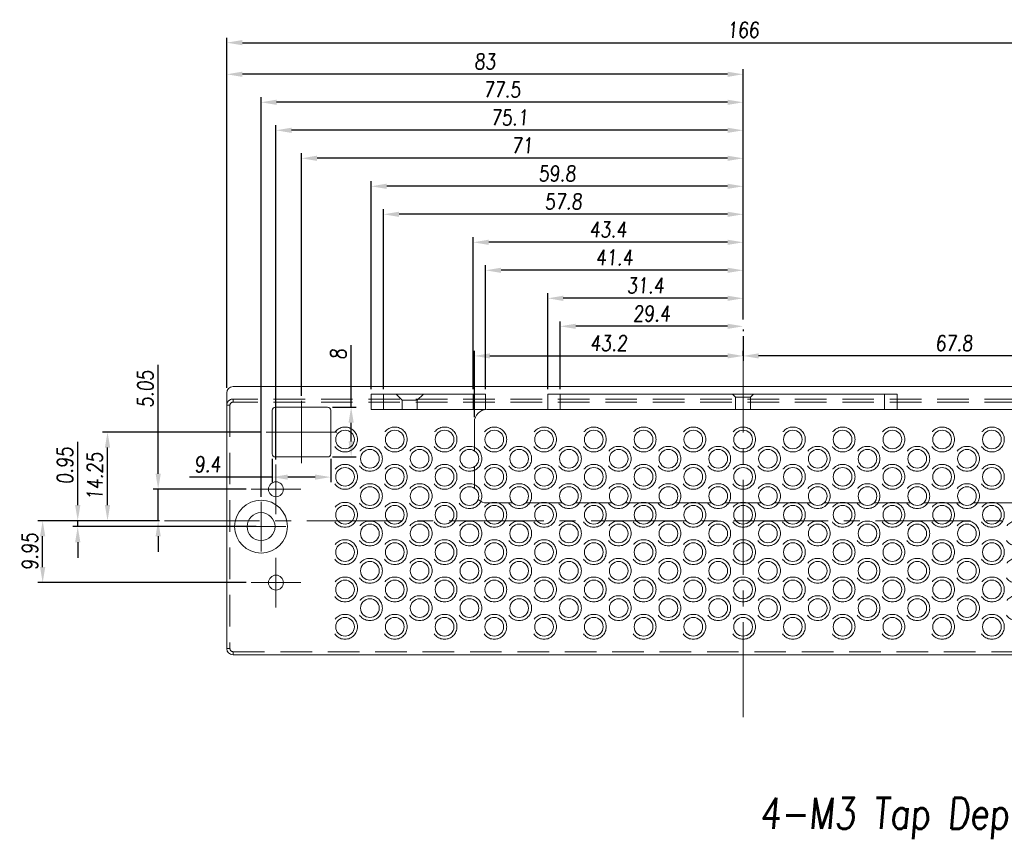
# Model space of a CAD drawing. Header units: millimetres. Extents: x 4497 to 11741, y 5958 to 12619.
# Tile 327 of 424: x 6225 to 6383, y 11964 to 12096. Entities that reach past the tile are written whole.
import ezdxf

# ---------------------------------------------------------------- set-up
doc = ezdxf.new("R2010")
doc.units = ezdxf.units.MM
doc.header["$LTSCALE"] = 0.8
doc.header["$PDMODE"] = 3
doc.header["$PDSIZE"] = 0.3125
for name, pattern in [('CENTER', [50.8, 31.75, -6.35, 6.35, -6.35]), ('CENTER2', [28.575, 19.05, -3.175, 3.175, -3.175]), ('HIDDEN', [9.525, 6.35, -3.175])]:
    doc.linetypes.add(name, pattern=pattern)
doc.layers.get('0').update_dxf_attribs({"linetype": 'CONTINUOUS', "lineweight": 0})
doc.layers.get('Defpoints').update_dxf_attribs({"linetype": 'CONTINUOUS', "lineweight": 0})
for name, color, linetype, lineweight in [('1', 2, 'CENTER', 0), ('2', 3, 'CONTINUOUS', 0), ('3', 5, 'HIDDEN', 0), ('4', 1, 'CENTER2', 9), ('P', 1, 'CONTINUOUS', 0)]:
    doc.layers.add(name, color=color, linetype=linetype, lineweight=lineweight)
doc.styles.get("Standard").update_dxf_attribs({"font": 'romans.shx', "width": 0.8, "oblique": 5, "bigfont": 'whgtxt.shx'})
doc.dimstyles.get("Standard").update_dxf_attribs({"dimtxt": 2.5, "dimasz": 2.5, "dimexe": 0.8, "dimexo": 0.8, "dimgap": 0.8, "dimtad": 1, "dimdsep": 46, "dimtxsty": 'Standard', "dimcen": 0, "dimclrd": 3, "dimclre": 3, "dimclrt": 3, "dimazin": 0, "dimtp": 0.001, "dimtm": 0.001, "dimtfac": 1, "dimtmove": 0, "dimatfit": 3, "dimfxl": 0, "dimtolj": 1, "dimarcsym": 0})

# ---------------------------------------------------------------- blocks, each defined once
blk = doc.blocks.new('*D1124')
at = {"layer": '2', "color": 3, "lineweight": -2}
for p, q in [((6311.92, 12036.45), (6311.92, 12047.34)), ((6338.82, 12046.54), (6314.42, 12046.54)), ((6341.32, 12046.05), (6341.32, 12045.74))]:
    blk.add_line(p, q, dxfattribs=at)
at = {"layer": '2', "color": 3}
for points in [[(6314.42, 12046.96), (6314.42, 12046.12), (6311.92, 12046.54)], [(6338.82, 12046.96), (6338.82, 12046.12), (6341.32, 12046.54)]]:
    blk.add_solid(points, dxfattribs=at)
at = {"layer": 'Defpoints', "color": 0}
for p in [(6311.92, 12046.54), (6341.32, 12046.85), (6311.92, 12035.65)]:
    blk.add_point(p, dxfattribs=at)
at = {"layer": '2', "color": 3, "insert": (6326.62, 12048.59), "char_height": 2.5, "attachment_point": 5}
blk.add_mtext('\\A1;29.4', dxfattribs=at)
blk = doc.blocks.new('*D1125')
at = {"layer": '2', "color": 3, "lineweight": -2}
for p, q in [((6309.92, 12036.45), (6309.92, 12051.84)), ((6341.32, 12047.65), (6341.32, 12051.84)), ((6338.82, 12051.04), (6312.42, 12051.04))]:
    blk.add_line(p, q, dxfattribs=at)
at = {"layer": '2', "color": 3}
for points in [[(6312.42, 12051.46), (6312.42, 12050.62), (6309.92, 12051.04)], [(6338.82, 12051.46), (6338.82, 12050.62), (6341.32, 12051.04)]]:
    blk.add_solid(points, dxfattribs=at)
at = {"layer": 'Defpoints', "color": 0}
for p in [(6309.92, 12051.04), (6341.32, 12046.85), (6309.92, 12035.65)]:
    blk.add_point(p, dxfattribs=at)
at = {"layer": '2', "color": 3, "insert": (6325.62, 12053.09), "char_height": 2.5, "attachment_point": 5}
blk.add_mtext('\\A1;31.4', dxfattribs=at)
blk = doc.blocks.new('*D1126')
at = {"layer": '2', "color": 3, "lineweight": -2}
for p, q in [((6299.92, 12036.45), (6299.92, 12056.34)), ((6338.82, 12055.54), (6302.42, 12055.54)), ((6341.32, 12047.65), (6341.32, 12056.34))]:
    blk.add_line(p, q, dxfattribs=at)
at = {"layer": '2', "color": 3}
for points in [[(6302.42, 12055.96), (6302.42, 12055.12), (6299.92, 12055.54)], [(6338.82, 12055.96), (6338.82, 12055.12), (6341.32, 12055.54)]]:
    blk.add_solid(points, dxfattribs=at)
at = {"layer": 'Defpoints', "color": 0}
for p in [(6299.92, 12055.54), (6341.32, 12046.85), (6299.92, 12035.65)]:
    blk.add_point(p, dxfattribs=at)
at = {"layer": '2', "color": 3, "insert": (6320.62, 12057.59), "char_height": 2.5, "attachment_point": 5}
blk.add_mtext('\\A1;41.4', dxfattribs=at)
blk = doc.blocks.new('*D1127')
at = {"layer": '2', "color": 3, "lineweight": -2}
for p, q in [((6297.92, 12036.45), (6297.92, 12060.84)), ((6338.82, 12060.04), (6300.42, 12060.04)), ((6341.32, 12047.65), (6341.32, 12060.84))]:
    blk.add_line(p, q, dxfattribs=at)
at = {"layer": '2', "color": 3}
for points in [[(6300.42, 12060.46), (6300.42, 12059.62), (6297.92, 12060.04)], [(6338.82, 12060.46), (6338.82, 12059.62), (6341.32, 12060.04)]]:
    blk.add_solid(points, dxfattribs=at)
at = {"layer": 'Defpoints', "color": 0}
for p in [(6297.92, 12060.04), (6341.32, 12046.85), (6297.92, 12035.65)]:
    blk.add_point(p, dxfattribs=at)
at = {"layer": '2', "color": 3, "insert": (6319.62, 12062.09), "char_height": 2.5, "attachment_point": 5}
blk.add_mtext('\\A1;43.4', dxfattribs=at)
blk = doc.blocks.new('*D1128')
at = {"layer": '2', "color": 3, "lineweight": -2}
for p, q in [((6283.52, 12036.45), (6283.52, 12065.34)), ((6338.82, 12064.54), (6286.02, 12064.54)), ((6341.32, 12047.65), (6341.32, 12065.34))]:
    blk.add_line(p, q, dxfattribs=at)
at = {"layer": '2', "color": 3}
for points in [[(6286.02, 12064.96), (6286.02, 12064.12), (6283.52, 12064.54)], [(6338.82, 12064.96), (6338.82, 12064.12), (6341.32, 12064.54)]]:
    blk.add_solid(points, dxfattribs=at)
at = {"layer": 'Defpoints', "color": 0}
for p in [(6283.52, 12064.54), (6341.32, 12046.85), (6283.52, 12035.65)]:
    blk.add_point(p, dxfattribs=at)
at = {"layer": '2', "color": 3, "insert": (6312.42, 12066.59), "char_height": 2.5, "attachment_point": 5}
blk.add_mtext('\\A1;57.8', dxfattribs=at)
blk = doc.blocks.new('*D1129')
at = {"layer": '2', "color": 3, "lineweight": -2}
for p, q in [((6281.52, 12036.45), (6281.52, 12069.84)), ((6341.32, 12047.65), (6341.32, 12069.84)), ((6338.82, 12069.04), (6284.02, 12069.04))]:
    blk.add_line(p, q, dxfattribs=at)
at = {"layer": '2', "color": 3}
for points in [[(6284.02, 12069.46), (6284.02, 12068.62), (6281.52, 12069.04)], [(6338.82, 12069.46), (6338.82, 12068.62), (6341.32, 12069.04)]]:
    blk.add_solid(points, dxfattribs=at)
at = {"layer": 'Defpoints', "color": 0}
for p in [(6281.52, 12069.04), (6341.32, 12046.85), (6281.52, 12035.65)]:
    blk.add_point(p, dxfattribs=at)
at = {"layer": '2', "color": 3, "insert": (6311.42, 12071.09), "char_height": 2.5, "attachment_point": 5}
blk.add_mtext('\\A1;59.8', dxfattribs=at)
blk = doc.blocks.new('*D1130')
at = {"layer": '2', "color": 3, "lineweight": -2}
for p, q in [((6270.32, 12035.35), (6270.32, 12074.34)), ((6341.32, 12047.65), (6341.32, 12074.34)), ((6338.82, 12073.54), (6272.82, 12073.54))]:
    blk.add_line(p, q, dxfattribs=at)
at = {"layer": '2', "color": 3}
for points in [[(6272.82, 12073.96), (6272.82, 12073.12), (6270.32, 12073.54)], [(6338.82, 12073.96), (6338.82, 12073.12), (6341.32, 12073.54)]]:
    blk.add_solid(points, dxfattribs=at)
at = {"layer": 'Defpoints', "color": 0}
for p in [(6270.32, 12073.54), (6341.32, 12046.85), (6270.32, 12034.55)]:
    blk.add_point(p, dxfattribs=at)
at = {"layer": '2', "color": 3, "insert": (6305.82, 12075.59), "char_height": 2.5, "attachment_point": 5}
blk.add_mtext('\\A1;71', dxfattribs=at)
blk = doc.blocks.new('*D1131')
at = {"layer": '2', "color": 3, "lineweight": -2}
for p, q in [((6266.22, 12025.15), (6266.22, 12078.84)), ((6341.32, 12047.65), (6341.32, 12078.84)), ((6338.82, 12078.04), (6268.72, 12078.04))]:
    blk.add_line(p, q, dxfattribs=at)
at = {"layer": '2', "color": 3}
for points in [[(6268.72, 12078.46), (6268.72, 12077.62), (6266.22, 12078.04)], [(6338.82, 12078.46), (6338.82, 12077.62), (6341.32, 12078.04)]]:
    blk.add_solid(points, dxfattribs=at)
at = {"layer": 'Defpoints', "color": 0}
for p in [(6266.22, 12078.04), (6341.32, 12046.85), (6266.22, 12024.35)]:
    blk.add_point(p, dxfattribs=at)
at = {"layer": '2', "color": 3, "insert": (6303.77, 12080.09), "char_height": 2.5, "attachment_point": 5}
blk.add_mtext('\\A1;75.1', dxfattribs=at)
blk = doc.blocks.new('*D1132')
at = {"layer": '2', "color": 3, "lineweight": -2}
for p, q in [((6263.82, 12019.15), (6263.82, 12083.34)), ((6338.82, 12082.54), (6266.32, 12082.54)), ((6341.32, 12047.65), (6341.32, 12083.34))]:
    blk.add_line(p, q, dxfattribs=at)
at = {"layer": '2', "color": 3}
for points in [[(6266.32, 12082.96), (6266.32, 12082.12), (6263.82, 12082.54)], [(6338.82, 12082.96), (6338.82, 12082.12), (6341.32, 12082.54)]]:
    blk.add_solid(points, dxfattribs=at)
at = {"layer": 'Defpoints', "color": 0}
for p in [(6263.82, 12082.54), (6341.32, 12046.85), (6263.82, 12018.35)]:
    blk.add_point(p, dxfattribs=at)
at = {"layer": '2', "color": 3, "insert": (6302.57, 12084.59), "char_height": 2.5, "attachment_point": 5}
blk.add_mtext('\\A1;77.5', dxfattribs=at)
blk = doc.blocks.new('*D1133')
at = {"layer": '2', "color": 3, "lineweight": -2}
for p, q in [((6258.32, 12036.65), (6258.32, 12087.84)), ((6338.82, 12087.04), (6260.82, 12087.04)), ((6341.32, 12047.65), (6341.32, 12087.84))]:
    blk.add_line(p, q, dxfattribs=at)
at = {"layer": '2', "color": 3}
for points in [[(6260.82, 12087.46), (6260.82, 12086.62), (6258.32, 12087.04)], [(6338.82, 12087.46), (6338.82, 12086.62), (6341.32, 12087.04)]]:
    blk.add_solid(points, dxfattribs=at)
at = {"layer": 'Defpoints', "color": 0}
for p in [(6258.32, 12087.04), (6341.32, 12046.85), (6258.32, 12035.85)]:
    blk.add_point(p, dxfattribs=at)
at = {"layer": '2', "color": 3, "insert": (6299.82, 12089.09), "char_height": 2.5, "attachment_point": 5}
blk.add_mtext('\\A1;83', dxfattribs=at)
blk = doc.blocks.new('*D1134')
at = {"layer": '2', "color": 3, "lineweight": -2}
for p, q in [((6258.32, 12036.65), (6258.32, 12092.92)), ((6424.32, 12034.65), (6424.32, 12092.92)), ((6260.82, 12092.12), (6421.82, 12092.12))]:
    blk.add_line(p, q, dxfattribs=at)
at = {"layer": '2', "color": 3}
for points in [[(6260.82, 12092.54), (6260.82, 12091.7), (6258.32, 12092.12)], [(6421.82, 12092.54), (6421.82, 12091.7), (6424.32, 12092.12)]]:
    blk.add_solid(points, dxfattribs=at)
at = {"layer": 'Defpoints', "color": 0}
for p in [(6424.32, 12092.12), (6258.32, 12035.85), (6424.32, 12033.85)]:
    blk.add_point(p, dxfattribs=at)
at = {"layer": '2', "color": 3, "insert": (6341.32, 12094.17), "char_height": 2.5, "attachment_point": 5}
blk.add_mtext('\\A1;166', dxfattribs=at)
blk = doc.blocks.new('*D1135')
at = {"layer": '2', "color": 3, "lineweight": -2}
for p, q in [((6278.31, 12033.55), (6278.31, 12043.53)), ((6275.32, 12033.55), (6279.11, 12033.55)), ((6278.31, 12028.05), (6278.31, 12031.05)), ((6275.32, 12025.55), (6279.11, 12025.55))]:
    blk.add_line(p, q, dxfattribs=at)
at = {"layer": '2', "color": 3}
for points in [[(6277.89, 12031.05), (6278.72, 12031.05), (6278.31, 12033.55)], [(6277.89, 12028.05), (6278.72, 12028.05), (6278.31, 12025.55)]]:
    blk.add_solid(points, dxfattribs=at)
at = {"layer": 'Defpoints', "color": 0}
for p in [(6274.52, 12033.55), (6278.31, 12033.55), (6274.52, 12025.55)]:
    blk.add_point(p, dxfattribs=at)
at = {"layer": '2', "color": 3, "insert": (6276.26, 12042.04), "char_height": 2.5, "attachment_point": 5, "rotation": 90}
blk.add_mtext('\\A1;8', dxfattribs=at)
blk = doc.blocks.new('*D1136')
at = {"layer": '2', "color": 3, "lineweight": -2}
for p, q in [((6265.62, 12025.25), (6265.62, 12021.51)), ((6275.02, 12025.25), (6275.02, 12021.51)), ((6265.62, 12022.31), (6252.32, 12022.31)), ((6272.52, 12022.31), (6268.12, 12022.31))]:
    blk.add_line(p, q, dxfattribs=at)
at = {"layer": '2', "color": 3}
for points in [[(6268.12, 12022.72), (6268.12, 12021.89), (6265.62, 12022.31)], [(6272.52, 12022.72), (6272.52, 12021.89), (6275.02, 12022.31)]]:
    blk.add_solid(points, dxfattribs=at)
at = {"layer": 'Defpoints', "color": 0}
for p in [(6265.62, 12026.05), (6275.02, 12026.05), (6275.02, 12022.31)]:
    blk.add_point(p, dxfattribs=at)
at = {"layer": '2', "color": 3, "insert": (6255.23, 12024.36), "char_height": 2.5, "attachment_point": 5}
blk.add_mtext('\\A1;9.4', dxfattribs=at)
blk = doc.blocks.new('*D1137')
at = {"layer": '2', "color": 3, "lineweight": -2}
for p, q in [((6341.32, 12044.94), (6341.32, 12040.98)), ((6409.12, 12026.45), (6409.12, 12042.58)), ((6406.62, 12041.78), (6343.82, 12041.78))]:
    blk.add_line(p, q, dxfattribs=at)
at = {"layer": '2', "color": 3}
for points in [[(6343.82, 12042.2), (6343.82, 12041.37), (6341.32, 12041.78)], [(6406.62, 12042.2), (6406.62, 12041.37), (6409.12, 12041.78)]]:
    blk.add_solid(points, dxfattribs=at)
at = {"layer": 'Defpoints', "color": 0}
for p in [(6341.32, 12045.74), (6341.32, 12041.78), (6409.12, 12025.65)]:
    blk.add_point(p, dxfattribs=at)
at = {"layer": '2', "color": 3, "insert": (6375.22, 12043.83), "char_height": 2.5, "attachment_point": 5}
blk.add_mtext('\\A1;67.8', dxfattribs=at)
blk = doc.blocks.new('*D1138')
at = {"layer": '2', "color": 3, "lineweight": -2}
for p, q in [((6298.12, 12031.95), (6298.12, 12042.58)), ((6341.32, 12041.78), (6341.32, 12042.58)), ((6300.62, 12041.78), (6338.82, 12041.78))]:
    blk.add_line(p, q, dxfattribs=at)
at = {"layer": '2', "color": 3}
for points in [[(6300.62, 12042.2), (6300.62, 12041.37), (6298.12, 12041.78)], [(6338.82, 12042.2), (6338.82, 12041.37), (6341.32, 12041.78)]]:
    blk.add_solid(points, dxfattribs=at)
at = {"layer": 'Defpoints', "color": 0}
for p in [(6341.32, 12041.78), (6341.32, 12040.98), (6298.12, 12031.15)]:
    blk.add_point(p, dxfattribs=at)
at = {"layer": '2', "color": 3, "insert": (6319.72, 12043.83), "char_height": 2.5, "attachment_point": 5}
blk.add_mtext('\\A1;43.2', dxfattribs=at)
blk = doc.blocks.new('*D1144')
at = {"layer": '2', "color": 3, "lineweight": -2}
for p, q in [((6247.28, 12022.85), (6247.28, 12040.34)), ((6261.42, 12020.35), (6246.48, 12020.35)), ((6247.28, 12015.3), (6247.28, 12020.35)), ((6247.52, 12015.3), (6246.48, 12015.3)), ((6247.28, 12012.8), (6247.28, 12010.3))]:
    blk.add_line(p, q, dxfattribs=at)
at = {"layer": '2', "color": 3}
for points in [[(6246.87, 12022.85), (6247.7, 12022.85), (6247.28, 12020.35)], [(6246.87, 12012.8), (6247.7, 12012.8), (6247.28, 12015.3)]]:
    blk.add_solid(points, dxfattribs=at)
at = {"layer": 'Defpoints', "color": 0}
for p in [(6247.28, 12020.35), (6262.22, 12020.35), (6248.32, 12015.3)]:
    blk.add_point(p, dxfattribs=at)
at = {"layer": '2', "color": 3, "insert": (6245.23, 12036.47), "char_height": 2.5, "attachment_point": 5, "rotation": 90}
blk.add_mtext('\\A1;5.05', dxfattribs=at)
blk = doc.blocks.new('*D1145')
at = {"layer": '2', "color": 3, "lineweight": -2}
for p, q in [((6234.35, 12017.8), (6234.35, 12027.99)), ((6247.52, 12015.3), (6233.55, 12015.3)), ((6263.02, 12014.35), (6233.55, 12014.35)), ((6234.35, 12014.35), (6234.35, 12015.3)), ((6234.35, 12011.85), (6234.35, 12009.35))]:
    blk.add_line(p, q, dxfattribs=at)
at = {"layer": '2', "color": 3}
for points in [[(6233.93, 12017.8), (6234.77, 12017.8), (6234.35, 12015.3)], [(6233.93, 12011.85), (6234.77, 12011.85), (6234.35, 12014.35)]]:
    blk.add_solid(points, dxfattribs=at)
at = {"layer": 'Defpoints', "color": 0}
for p in [(6234.35, 12015.3), (6248.32, 12015.3), (6263.82, 12014.35)]:
    blk.add_point(p, dxfattribs=at)
at = {"layer": '2', "color": 3, "insert": (6232.3, 12024.15), "char_height": 2.5, "attachment_point": 5, "rotation": 90}
blk.add_mtext('\\A1;0.95', dxfattribs=at)
blk = doc.blocks.new('*D1146')
at = {"layer": '2', "color": 3, "lineweight": -2}
for p, q in [((6247.52, 12015.3), (6227.91, 12015.3)), ((6228.71, 12007.85), (6228.71, 12012.8)), ((6261.42, 12005.35), (6227.91, 12005.35))]:
    blk.add_line(p, q, dxfattribs=at)
at = {"layer": '2', "color": 3}
for points in [[(6228.29, 12012.8), (6229.13, 12012.8), (6228.71, 12015.3)], [(6228.29, 12007.85), (6229.13, 12007.85), (6228.71, 12005.35)]]:
    blk.add_solid(points, dxfattribs=at)
at = {"layer": 'Defpoints', "color": 0}
for p in [(6228.71, 12015.3), (6248.32, 12015.3), (6262.22, 12005.35)]:
    blk.add_point(p, dxfattribs=at)
at = {"layer": '2', "color": 3, "insert": (6226.66, 12010.33), "char_height": 2.5, "attachment_point": 5, "rotation": 90}
blk.add_mtext('\\A1;9.95', dxfattribs=at)
blk = doc.blocks.new('*D1147')
at = {"layer": '2', "color": 3, "lineweight": -2}
for p, q in [((6263.82, 12029.55), (6238.34, 12029.55)), ((6239.14, 12017.8), (6239.14, 12027.05)), ((6247.52, 12015.3), (6238.34, 12015.3))]:
    blk.add_line(p, q, dxfattribs=at)
at = {"layer": '2', "color": 3}
for points in [[(6238.72, 12027.05), (6239.56, 12027.05), (6239.14, 12029.55)], [(6238.72, 12017.8), (6239.56, 12017.8), (6239.14, 12015.3)]]:
    blk.add_solid(points, dxfattribs=at)
at = {"layer": 'Defpoints', "color": 0}
for p in [(6239.14, 12029.55), (6264.62, 12029.55), (6248.32, 12015.3)]:
    blk.add_point(p, dxfattribs=at)
at = {"layer": '2', "color": 3, "insert": (6237.09, 12022.43), "char_height": 2.5, "attachment_point": 5, "rotation": 90}
blk.add_mtext('\\A1;14.25', dxfattribs=at)

msp = doc.modelspace()

# ---------------------------------------------------------------- linework, layer by layer
at = {"linetype": 'Continuous'}
for p, q in [((6259.323, 12036.853), (6423.323, 12036.853)), ((6258.323, 12035.853), (6258.323, 11994.753)), ((6281.523, 12035.653), (6281.523, 12033.153)), ((6281.523, 12035.653), (6299.923, 12035.653)), ((6283.523, 12035.653), (6283.523, 12033.153)), ((6297.923, 12033.153), (6297.923, 12035.653)), ((6299.923, 12033.153), (6299.923, 12035.653)), ((6309.923, 12035.653), (6309.923, 12033.153)), ((6309.923, 12035.653), (6366.123, 12035.653)), ((6311.923, 12035.653), (6311.923, 12033.153)), ((6364.073, 12033.153), (6364.073, 12035.653)), ((6366.123, 12033.153), (6366.123, 12035.653)), ((6265.623, 12026.053), (6265.623, 12033.053)), ((6266.123, 12033.553), (6274.523, 12033.553)), ((6275.023, 12033.053), (6275.023, 12026.053)), ((6281.523, 12033.153), (6299.923, 12033.153)), ((6300.123, 12033.153), (6421.123, 12033.153)), ((6298.123, 12031.153), (6298.123, 12026.522)), ((6274.523, 12025.553), (6266.123, 12025.553)), ((6298.123, 12023.984), (6298.123, 12020.522)), ((6300.123, 12018.153), (6304.303, 12018.153)), ((6306.342, 12018.153), (6312.303, 12018.153)), ((6314.342, 12018.153), (6320.303, 12018.153)), ((6322.342, 12018.153), (6328.303, 12018.153)), ((6330.342, 12018.153), (6336.303, 12018.153)), ((6338.342, 12018.153), (6344.303, 12018.153)), ((6346.342, 12018.153), (6352.303, 12018.153)), ((6354.342, 12018.153), (6360.303, 12018.153)), ((6362.342, 12018.153), (6368.303, 12018.153)), ((6370.342, 12018.153), (6376.303, 12018.153)), ((6378.342, 12018.153), (6407.123, 12018.153))]:
    msp.add_line(p, q, dxfattribs=at)
for centre, radius in [((6277.323, 12028.353), 1.5), ((6285.323, 12028.353), 1.5), ((6293.323, 12028.353), 1.5), ((6301.323, 12028.353), 1.5), ((6309.323, 12028.353), 1.5), ((6317.323, 12028.353), 1.5), ((6325.323, 12028.353), 1.5), ((6333.323, 12028.353), 1.5), ((6341.323, 12028.353), 1.5), ((6349.323, 12028.353), 1.5), ((6357.323, 12028.353), 1.5), ((6365.323, 12028.353), 1.5), ((6373.323, 12028.353), 1.5), ((6381.323, 12028.353), 1.5), ((6281.323, 12025.253), 1.5), ((6289.323, 12025.253), 1.5), ((6297.323, 12025.253), 1.5), ((6305.323, 12025.253), 1.5), ((6313.323, 12025.253), 1.5), ((6321.323, 12025.253), 1.5), ((6329.323, 12025.253), 1.5), ((6337.323, 12025.253), 1.5), ((6345.323, 12025.253), 1.5), ((6353.323, 12025.253), 1.5), ((6361.323, 12025.253), 1.5), ((6369.323, 12025.253), 1.5), ((6377.323, 12025.253), 1.5), ((6277.323, 12022.353), 1.5), ((6285.323, 12022.353), 1.5), ((6293.323, 12022.353), 1.5), ((6301.323, 12022.353), 1.5), ((6309.323, 12022.353), 1.5), ((6317.323, 12022.353), 1.5), ((6325.323, 12022.353), 1.5), ((6333.323, 12022.353), 1.5), ((6341.323, 12022.353), 1.5), ((6349.323, 12022.353), 1.5), ((6357.323, 12022.353), 1.5), ((6365.323, 12022.353), 1.5), ((6373.323, 12022.353), 1.5), ((6381.323, 12022.353), 1.5), ((6266.223, 12020.353), 1.2), ((6281.323, 12019.253), 1.5), ((6289.323, 12019.253), 1.5), ((6297.323, 12019.253), 1.5), ((6305.323, 12019.253), 1.5), ((6313.323, 12019.253), 1.5), ((6321.323, 12019.253), 1.5), ((6329.323, 12019.253), 1.5), ((6337.323, 12019.253), 1.5), ((6345.323, 12019.253), 1.5), ((6353.323, 12019.253), 1.5), ((6361.323, 12019.253), 1.5), ((6369.323, 12019.253), 1.5), ((6377.323, 12019.253), 1.5), ((6277.323, 12016.253), 1.5), ((6285.323, 12016.253), 1.5), ((6293.323, 12016.253), 1.5), ((6301.323, 12016.253), 1.5), ((6309.323, 12016.253), 1.5), ((6317.323, 12016.253), 1.5), ((6325.323, 12016.253), 1.5), ((6333.323, 12016.253), 1.5), ((6341.323, 12016.253), 1.5), ((6349.323, 12016.253), 1.5), ((6357.323, 12016.253), 1.5), ((6365.323, 12016.253), 1.5), ((6373.323, 12016.253), 1.5), ((6381.323, 12016.253), 1.5), ((6281.323, 12013.253), 1.5), ((6289.323, 12013.253), 1.5), ((6297.323, 12013.253), 1.5), ((6305.323, 12013.253), 1.5), ((6313.323, 12013.253), 1.5), ((6321.323, 12013.253), 1.5), ((6329.323, 12013.253), 1.5), ((6337.323, 12013.253), 1.5), ((6345.323, 12013.253), 1.5), ((6353.323, 12013.253), 1.5), ((6361.323, 12013.253), 1.5), ((6369.323, 12013.253), 1.5), ((6377.323, 12013.253), 1.5), ((6277.323, 12010.253), 1.5), ((6285.323, 12010.253), 1.5), ((6293.323, 12010.253), 1.5), ((6301.323, 12010.253), 1.5), ((6309.323, 12010.253), 1.5), ((6317.323, 12010.253), 1.5), ((6325.323, 12010.253), 1.5), ((6333.323, 12010.253), 1.5), ((6341.323, 12010.253), 1.5), ((6349.323, 12010.253), 1.5), ((6357.323, 12010.253), 1.5), ((6365.323, 12010.253), 1.5), ((6373.323, 12010.253), 1.5), ((6381.323, 12010.253), 1.5), ((6281.323, 12007.253), 1.5), ((6289.323, 12007.253), 1.5), ((6297.323, 12007.253), 1.5), ((6305.323, 12007.253), 1.5), ((6313.323, 12007.253), 1.5), ((6321.323, 12007.253), 1.5), ((6329.323, 12007.253), 1.5), ((6337.323, 12007.253), 1.5), ((6345.323, 12007.253), 1.5), ((6353.323, 12007.253), 1.5), ((6361.323, 12007.253), 1.5), ((6369.323, 12007.253), 1.5), ((6377.323, 12007.253), 1.5), ((6266.223, 12005.353), 1.2), ((6277.323, 12004.253), 1.5), ((6285.323, 12004.253), 1.5), ((6293.323, 12004.253), 1.5), ((6301.323, 12004.253), 1.5), ((6309.323, 12004.253), 1.5), ((6317.323, 12004.253), 1.5), ((6325.323, 12004.253), 1.5), ((6333.323, 12004.253), 1.5), ((6341.323, 12004.253), 1.5), ((6349.323, 12004.253), 1.5), ((6357.323, 12004.253), 1.5), ((6365.323, 12004.253), 1.5), ((6373.323, 12004.253), 1.5), ((6381.323, 12004.253), 1.5), ((6281.323, 12001.253), 1.5), ((6289.323, 12001.253), 1.5), ((6297.323, 12001.253), 1.5), ((6305.323, 12001.253), 1.5), ((6313.323, 12001.253), 1.5), ((6321.323, 12001.253), 1.5), ((6329.323, 12001.253), 1.5), ((6337.323, 12001.253), 1.5), ((6345.323, 12001.253), 1.5), ((6353.323, 12001.253), 1.5), ((6361.323, 12001.253), 1.5), ((6369.323, 12001.253), 1.5), ((6377.323, 12001.253), 1.5), ((6277.323, 11998.253), 1.5), ((6285.323, 11998.253), 1.5), ((6293.323, 11998.253), 1.5), ((6301.323, 11998.253), 1.5), ((6309.323, 11998.253), 1.5), ((6317.323, 11998.253), 1.5), ((6325.323, 11998.253), 1.5), ((6333.323, 11998.253), 1.5), ((6341.323, 11998.253), 1.5), ((6349.323, 11998.253), 1.5), ((6357.323, 11998.253), 1.5), ((6365.323, 11998.253), 1.5), ((6373.323, 11998.253), 1.5), ((6381.323, 11998.253), 1.5)]:
    msp.add_circle(centre, radius, dxfattribs=at)
for centre, radius, start, end in [((6259.323, 12035.853), 1, 90, 180), ((6266.123, 12033.053), 0.5, 90, 180), ((6274.523, 12033.053), 0.5, 0, 90), ((6300.123, 12031.153), 2, 90, 180), ((6266.123, 12026.053), 0.5, 180, 270), ((6274.523, 12026.053), 0.5, 270, 0), ((6300.123, 12020.153), 2, 225.68693, 270)]:
    msp.add_arc(centre, radius, start, end, dxfattribs=at)
at = {"layer": '1'}
for p, q in [((6270.323, 12034.553), (6270.323, 12024.553)), ((6264.623, 12029.553), (6276.023, 12029.553)), ((6266.223, 12016.353), (6266.223, 12024.353)), ((6262.223, 12020.353), (6270.223, 12020.353)), ((6263.823, 12010.353), (6263.823, 12018.353)), ((6259.823, 12014.353), (6267.823, 12014.353)), ((6266.223, 12001.353), (6266.223, 12009.353)), ((6262.223, 12005.353), (6270.223, 12005.353))]:
    msp.add_line(p, q, dxfattribs=at)
at = {"layer": '3'}
for p, q in [((6259.323, 12034.853), (6259.323, 12034.353)), ((6423.323, 12034.853), (6259.323, 12034.853)), ((6423.323, 12034.353), (6259.323, 12034.353)), ((6286.523, 12034.653), (6285.523, 12035.653)), ((6286.523, 12034.653), (6286.523, 12033.153)), ((6286.523, 12033.153), (6286.523, 12034.653)), ((6288.923, 12034.653), (6286.523, 12034.653)), ((6289.923, 12035.653), (6288.923, 12034.653)), ((6288.923, 12034.653), (6288.923, 12033.153)), ((6288.923, 12033.153), (6288.923, 12034.653)), ((6340.123, 12035.153), (6339.623, 12035.653)), ((6340.123, 12035.153), (6340.123, 12033.153)), ((6340.123, 12033.153), (6340.123, 12035.153)), ((6342.523, 12035.153), (6340.123, 12035.153)), ((6343.023, 12035.653), (6342.523, 12035.153)), ((6342.523, 12035.153), (6342.523, 12033.153)), ((6342.523, 12033.153), (6342.523, 12035.153)), ((6258.323, 12033.853), (6258.823, 12033.853)), ((6258.823, 12033.853), (6258.823, 11994.753)), ((6286.523, 12033.153), (6288.923, 12033.153)), ((6342.523, 12033.153), (6340.123, 12033.153)), ((6258.323, 11994.753), (6258.823, 11994.753)), ((6259.323, 11993.753), (6259.323, 11994.253)), ((6259.323, 11994.253), (6423.323, 11994.253))]:
    msp.add_line(p, q, dxfattribs=at)
for centre in [(6277.323, 12028.353), (6285.323, 12028.353), (6293.323, 12028.353), (6301.323, 12028.353), (6309.323, 12028.353), (6317.323, 12028.353), (6325.323, 12028.353), (6333.323, 12028.353), (6341.323, 12028.353), (6349.323, 12028.353), (6357.323, 12028.353), (6365.323, 12028.353), (6373.323, 12028.353), (6381.323, 12028.353), (6281.323, 12025.253), (6289.323, 12025.253), (6297.323, 12025.253), (6305.323, 12025.253), (6313.323, 12025.253), (6321.323, 12025.253), (6329.323, 12025.253), (6337.323, 12025.253), (6345.323, 12025.253), (6353.323, 12025.253), (6361.323, 12025.253), (6369.323, 12025.253), (6377.323, 12025.253), (6277.323, 12022.353), (6285.323, 12022.353), (6293.323, 12022.353), (6301.323, 12022.353), (6309.323, 12022.353), (6317.323, 12022.353), (6325.323, 12022.353), (6333.323, 12022.353), (6341.323, 12022.353), (6349.323, 12022.353), (6357.323, 12022.353), (6365.323, 12022.353), (6373.323, 12022.353), (6381.323, 12022.353), (6281.323, 12019.253), (6289.323, 12019.253), (6297.323, 12019.253), (6305.323, 12019.253), (6313.323, 12019.253), (6321.323, 12019.253), (6329.323, 12019.253), (6337.323, 12019.253), (6345.323, 12019.253), (6353.323, 12019.253), (6361.323, 12019.253), (6369.323, 12019.253), (6377.323, 12019.253), (6277.323, 12016.253), (6285.323, 12016.253), (6293.323, 12016.253), (6301.323, 12016.253), (6309.323, 12016.253), (6317.323, 12016.253), (6325.323, 12016.253), (6333.323, 12016.253), (6341.323, 12016.253), (6349.323, 12016.253), (6357.323, 12016.253), (6365.323, 12016.253), (6373.323, 12016.253), (6381.323, 12016.253), (6281.323, 12013.253), (6289.323, 12013.253), (6297.323, 12013.253), (6305.323, 12013.253), (6313.323, 12013.253), (6321.323, 12013.253), (6329.323, 12013.253), (6337.323, 12013.253), (6345.323, 12013.253), (6353.323, 12013.253), (6361.323, 12013.253), (6369.323, 12013.253), (6377.323, 12013.253), (6385.323, 12013.253), (6277.323, 12010.253), (6285.323, 12010.253), (6293.323, 12010.253), (6301.323, 12010.253), (6309.323, 12010.253), (6317.323, 12010.253), (6325.323, 12010.253), (6333.323, 12010.253), (6341.323, 12010.253), (6349.323, 12010.253), (6357.323, 12010.253), (6365.323, 12010.253), (6373.323, 12010.253), (6381.323, 12010.253), (6281.323, 12007.253), (6289.323, 12007.253), (6297.323, 12007.253), (6305.323, 12007.253), (6313.323, 12007.253), (6321.323, 12007.253), (6329.323, 12007.253), (6337.323, 12007.253), (6345.323, 12007.253), (6353.323, 12007.253), (6361.323, 12007.253), (6369.323, 12007.253), (6377.323, 12007.253), (6385.323, 12007.253), (6277.323, 12004.253), (6285.323, 12004.253), (6293.323, 12004.253), (6301.323, 12004.253), (6309.323, 12004.253), (6317.323, 12004.253), (6325.323, 12004.253), (6333.323, 12004.253), (6341.323, 12004.253), (6349.323, 12004.253), (6357.323, 12004.253), (6365.323, 12004.253), (6373.323, 12004.253), (6381.323, 12004.253), (6281.323, 12001.253), (6289.323, 12001.253), (6297.323, 12001.253), (6305.323, 12001.253), (6313.323, 12001.253), (6321.323, 12001.253), (6329.323, 12001.253), (6337.323, 12001.253), (6345.323, 12001.253), (6353.323, 12001.253), (6361.323, 12001.253), (6369.323, 12001.253), (6377.323, 12001.253), (6385.323, 12001.253), (6277.323, 11998.253), (6285.323, 11998.253), (6293.323, 11998.253), (6301.323, 11998.253), (6309.323, 11998.253), (6317.323, 11998.253), (6325.323, 11998.253), (6333.323, 11998.253), (6341.323, 11998.253), (6349.323, 11998.253), (6357.323, 11998.253), (6365.323, 11998.253), (6373.323, 11998.253), (6381.323, 11998.253)]:
    msp.add_circle(centre, 2, dxfattribs=at)
for centre, radius, start, end in [((6259.323, 12033.853), 1, 90, 180), ((6259.323, 12033.853), 0.5, 90, 180), ((6259.323, 11994.753), 0.5, 180, 270)]:
    msp.add_arc(centre, radius, start, end, dxfattribs=at)
at = {"layer": '4'}
for p, q in [((6341.323, 11983.753), (6341.323, 12046.853)), ((6248.323, 12015.303), (6434.323, 12015.303))]:
    msp.add_line(p, q, dxfattribs=at)
at = {"layer": 'P', "linetype": 'Continuous'}
msp.add_line((6259.323, 11993.753), (6423.323, 11993.753), dxfattribs=at)
for radius in [4.25, 2.25]:
    msp.add_circle((6263.823, 12014.353), radius, dxfattribs=at)
msp.add_arc((6259.323, 11994.753), 1, 180, 270, dxfattribs=at)

# ---------------------------------------------------------------- texts
at = {"layer": '2', "color": 3, "insert": (6400.714, 11964.105), "char_height": 5, "attachment_point": 9}
msp.add_mtext('4-M3 Tap Depth 6.0', dxfattribs=at)

# ---------------------------------------------------------------- dimensions: what is measured, and where the dimension line sits
at = {"layer": '2'}
for base, p1, p2, picture, middle in [((6424.323, 12092.121), (6258.323, 12035.853), (6424.323, 12033.853), '*D1134', (6341.323, 12094.171)), ((6258.323, 12087.04), (6341.323, 12046.853), (6258.323, 12035.853), '*D1133', (6299.823, 12089.09)), ((6263.823, 12082.54), (6341.323, 12046.853), (6263.823, 12018.353), '*D1132', (6302.573, 12084.59)), ((6266.223, 12078.04), (6341.323, 12046.853), (6266.223, 12024.353), '*D1131', (6303.773, 12080.09)), ((6270.323, 12073.54), (6341.323, 12046.853), (6270.323, 12034.553), '*D1130', (6305.823, 12075.59)), ((6281.523, 12069.04), (6341.323, 12046.853), (6281.523, 12035.653), '*D1129', (6311.423, 12071.09)), ((6283.523, 12064.54), (6341.323, 12046.853), (6283.523, 12035.653), '*D1128', (6312.423, 12066.59)), ((6297.923, 12060.04), (6341.323, 12046.853), (6297.923, 12035.653), '*D1127', (6319.623, 12062.09)), ((6299.923, 12055.54), (6341.323, 12046.853), (6299.923, 12035.653), '*D1126', (6320.623, 12057.59)), ((6309.923, 12051.04), (6341.323, 12046.853), (6309.923, 12035.653), '*D1125', (6325.623, 12053.09)), ((6311.923, 12046.54), (6341.323, 12046.853), (6311.923, 12035.653), '*D1124', (6326.623, 12048.59)), ((6341.323, 12041.782), (6298.123, 12031.153), (6341.323, 12040.982), '*D1138', (6319.723, 12043.832)), ((6341.323, 12041.782), (6409.123, 12025.653), (6341.323, 12045.74), '*D1137', (6375.223, 12043.832))]:
    dim = msp.add_linear_dim(base=base, p1=p1, p2=p2, dimstyle='Standard', override={"dimazin": 2}, dxfattribs=at)
    dim.commit()
    dim.dimension.update_dxf_attribs({"geometry": picture, "text_midpoint": middle})
for base, p1, p2, picture, middle in [((6278.308, 12033.553), (6274.523, 12025.553), (6274.523, 12033.553), '*D1135', (6278.308, 12042.041)), ((6247.285, 12020.353), (6248.323, 12015.303), (6262.223, 12020.353), '*D1144', (6247.285, 12036.471)), ((6234.349, 12015.303), (6263.823, 12014.353), (6248.323, 12015.303), '*D1145', (6234.349, 12024.145))]:
    dim = msp.add_linear_dim(base=base, p1=p1, p2=p2, angle=90, dimstyle='Standard', override={"dimazin": 2}, dxfattribs=at)
    dim.commit()
    dim.dimension.update_dxf_attribs({"geometry": picture, "text_midpoint": middle, "dimtype": 160})
for base, p1, p2, picture, middle in [((6239.142, 12029.553), (6248.323, 12015.303), (6264.623, 12029.553), '*D1147', (6237.092, 12022.428)), ((6228.709, 12015.303), (6262.223, 12005.353), (6248.323, 12015.303), '*D1146', (6226.659, 12010.328))]:
    dim = msp.add_linear_dim(base=base, p1=p1, p2=p2, angle=90, dimstyle='Standard', override={"dimazin": 2}, dxfattribs=at)
    dim.commit()
    dim.dimension.update_dxf_attribs({"geometry": picture, "text_midpoint": middle})
dim = msp.add_linear_dim(base=(6275.023, 12022.308), p1=(6265.623, 12026.053), p2=(6275.023, 12026.053), dimstyle='Standard', override={"dimazin": 2}, dxfattribs=at)
dim.commit()
dim.dimension.update_dxf_attribs({"geometry": '*D1136', "text_midpoint": (6255.232, 12022.308), "dimtype": 160})

# ---------------------------------------------------------------- leaders
at = {"layer": '2', "annotation_type": 0, "has_hookline": 1, "hookline_direction": 1, "text_width": 60.616}
msp.add_leader([(6416.423, 12004.153), (6407.314, 11966.605), (6402.314, 11966.605)], dimstyle='Standard', override={"dimscale": 2, "dimgap": 0.8, "dimtad": 0, "dimazin": 2}, dxfattribs=at)

doc.saveas('drawing.dxf')
